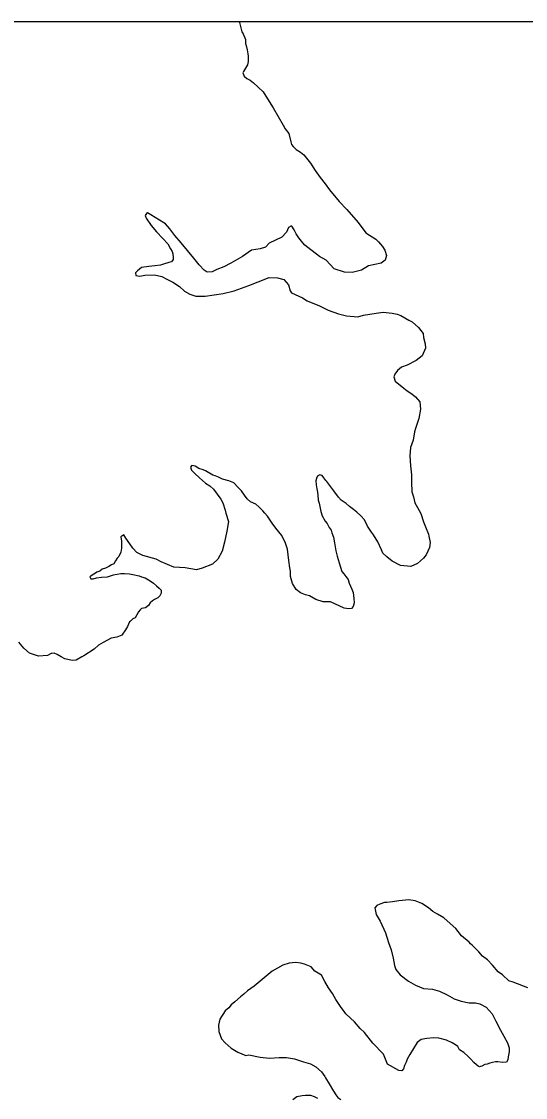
# Model space of a CAD drawing. Extents: x 1377389 to 1380723, y 1168351 to 1170484.
# Drawn here: x 1377636.1 to 1377662.5, y 1170332.4 to 1170388.8 of the extents above; entities that cross this region are included whole.
import ezdxf

# ---------------------------------------------------------------- set-up
doc = ezdxf.new("R2010")
doc.units = 0
doc.layers.add('B_Fill', color=7, linetype='Continuous')
doc.layers.add('B_Text', color=7, linetype='Continuous')

msp = doc.modelspace()

# ---------------------------------------------------------------- linework, layer by layer
at = {"layer": 'B_Fill'}
for points in [[(1377647.481, 1170388.771), (1377647.495, 1170388.713), (1377647.621, 1170388.223), (1377647.683, 1170388.134), (1377647.797, 1170387.825), (1377647.809, 1170387.625), (1377647.852, 1170387.445), (1377647.894, 1170387.285), (1377647.936, 1170387.075), (1377647.948, 1170386.965), (1377647.939, 1170386.835), (1377647.941, 1170386.685), (1377647.904, 1170386.504), (1377647.855, 1170386.413), (1377647.698, 1170386.161), (1377647.659, 1170386.08), (1377647.732, 1170385.9), (1377647.883, 1170385.782), (1377648.044, 1170385.694), (1377648.226, 1170385.566), (1377648.469, 1170385.329), (1377648.732, 1170385.092), (1377648.957, 1170384.715), (1377649.263, 1170384.248), (1377649.519, 1170383.8), (1377649.785, 1170383.343), (1377649.878, 1170383.144), (1377650.071, 1170382.906), (1377650.176, 1170382.467), (1377650.218, 1170382.337), (1377650.3, 1170382.228), (1377650.452, 1170382.059), (1377650.693, 1170381.932), (1377650.855, 1170381.784), (1377651.211, 1170381.348), (1377651.456, 1170380.971), (1377651.721, 1170380.604), (1377651.975, 1170380.276), (1377652.209, 1170379.959), (1377652.707, 1170379.344), (1377653.113, 1170378.929), (1377653.712, 1170378.246)], [(1377653.712, 1170378.246), (1377654.109, 1170377.7), (1377654.633, 1170377.376), (1377654.775, 1170377.238), (1377654.978, 1170376.98), (1377655.1, 1170376.801), (1377655.184, 1170376.522), (1377655.117, 1170376.271), (1377654.919, 1170376.108), (1377654.241, 1170375.969), (1377653.874, 1170375.743), (1377653.396, 1170375.617), (1377652.995, 1170375.651), (1377652.443, 1170375.824), (1377652.027, 1170376.27), (1377651.684, 1170376.466), (1377651.078, 1170376.938), (1377650.917, 1170377.056), (1377650.815, 1170377.185), (1377650.592, 1170377.443), (1377650.459, 1170377.651), (1377650.346, 1170377.86), (1377650.234, 1170378.049), (1377650.184, 1170378.049), (1377650.055, 1170377.987), (1377649.958, 1170377.745), (1377649.701, 1170377.471), (1377649.045, 1170377.162), (1377648.858, 1170376.949), (1377648.569, 1170376.865), (1377648.12, 1170376.789), (1377647.654, 1170376.462), (1377647.039, 1170376.113), (1377646.671, 1170375.928), (1377646.313, 1170375.783), (1377646.064, 1170375.659), (1377645.795, 1170375.646), (1377645.633, 1170375.744), (1377645.38, 1170376.021), (1377645.105, 1170376.368), (1377644.445, 1170377.171), (1377644.109, 1170377.567), (1377643.845, 1170377.914), (1377643.621, 1170378.182), (1377643.531, 1170378.231), (1377643.299, 1170378.368), (1377642.845, 1170378.652), (1377642.674, 1170378.75), (1377642.614, 1170378.719), (1377642.546, 1170378.618), (1377642.598, 1170378.469), (1377642.873, 1170378.082), (1377643.137, 1170377.754), (1377643.482, 1170377.398), (1377643.735, 1170377.131), (1377643.879, 1170376.863), (1377643.97, 1170376.724), (1377643.992, 1170376.604), (1377644.024, 1170376.414), (1377644.026, 1170376.314), (1377643.937, 1170376.192), (1377643.798, 1170376.14), (1377643.519, 1170376.066), (1377643.35, 1170376.014), (1377643.06, 1170375.97), (1377642.751, 1170375.936), (1377642.351, 1170375.891), (1377642.143, 1170375.718), (1377642.045, 1170375.606), (1377642.056, 1170375.476), (1377642.267, 1170375.429), (1377642.536, 1170375.492), (1377643.036, 1170375.499), (1377643.427, 1170375.414), (1377643.689, 1170375.267), (1377644.001, 1170375.111), (1377644.354, 1170374.885), (1377644.607, 1170374.648), (1377644.889, 1170374.492), (1377645.211, 1170374.386), (1377645.691, 1170374.382), (1377646.639, 1170374.525), (1377647.217, 1170374.663), (1377647.974, 1170374.943), (1377648.472, 1170375.13), (1377649.039, 1170375.358), (1377649.479, 1170375.354), (1377649.81, 1170375.258), (1377650.064, 1170374.971), (1377650.138, 1170374.672), (1377650.209, 1170374.552), (1377650.793, 1170374.3), (1377651.035, 1170374.143), (1377651.678, 1170373.881), (1377652.131, 1170373.646), (1377652.684, 1170373.453), (1377653.095, 1170373.348), (1377653.696, 1170373.296), (1377653.985, 1170373.39), (1377654.643, 1170373.499), (1377655.013, 1170373.554)], [(1377655.013, 1170373.554), (1377655.483, 1170373.49), (1377655.744, 1170373.444), (1377655.945, 1170373.366), (1377656.368, 1170373.121), (1377656.539, 1170373.034), (1377656.873, 1170372.747), (1377657.107, 1170372.43), (1377657.13, 1170372.22), (1377657.224, 1170371.881), (1377657.237, 1170371.66), (1377657.053, 1170371.257), (1377656.736, 1170371.012), (1377656.269, 1170370.766), (1377655.98, 1170370.662), (1377655.772, 1170370.489), (1377655.635, 1170370.297), (1377655.567, 1170370.155), (1377655.64, 1170369.936), (1377656.105, 1170369.561), (1377656.276, 1170369.433), (1377656.518, 1170369.266), (1377656.71, 1170369.119), (1377656.944, 1170368.851), (1377656.979, 1170368.461), (1377656.885, 1170367.979), (1377656.702, 1170367.455), (1377656.654, 1170367.285), (1377656.58, 1170366.843), (1377656.445, 1170366.45), (1377656.42, 1170366.029), (1377656.434, 1170365.759), (1377656.447, 1170365.498), (1377656.504, 1170365.018), (1377656.498, 1170364.648), (1377656.525, 1170364.137), (1377656.598, 1170363.877), (1377656.682, 1170363.568), (1377656.816, 1170363.309), (1377656.98, 1170363.001), (1377657.125, 1170362.572), (1377657.229, 1170362.303), (1377657.384, 1170361.924), (1377657.415, 1170361.814), (1377657.48, 1170361.485), (1377657.443, 1170361.224), (1377657.268, 1170360.831), (1377657.12, 1170360.658), (1377656.814, 1170360.384), (1377656.456, 1170360.229), (1377655.925, 1170360.282), (1377655.492, 1170360.497), (1377655.209, 1170360.723), (1377654.997, 1170360.931), (1377654.934, 1170361.09), (1377654.739, 1170361.518), (1377654.514, 1170361.876), (1377654.412, 1170362.015), (1377654.198, 1170362.333), (1377654.034, 1170362.671), (1377653.841, 1170362.879), (1377653.639, 1170363.067), (1377653.467, 1170363.215), (1377653.245, 1170363.372), (1377653.073, 1170363.53), (1377652.81, 1170363.697), (1377652.678, 1170363.865), (1377652.434, 1170364.193), (1377652.373, 1170364.262), (1377652.169, 1170364.54), (1377652.068, 1170364.669), (1377652.007, 1170364.728), (1377651.905, 1170364.877), (1377651.814, 1170364.986), (1377651.804, 1170364.986), (1377651.703, 1170365.025), (1377651.594, 1170364.983), (1377651.535, 1170364.902), (1377651.497, 1170364.711), (1377651.51, 1170364.511), (1377651.533, 1170364.291), (1377651.585, 1170364.111), (1377651.587, 1170363.961), (1377651.62, 1170363.701), (1377651.662, 1170363.551), (1377651.748, 1170363.112), (1377651.821, 1170362.872), (1377651.985, 1170362.604), (1377652.076, 1170362.485), (1377652.189, 1170362.276), (1377652.291, 1170362.127), (1377652.333, 1170361.987), (1377652.406, 1170361.758), (1377652.459, 1170361.458), (1377652.545, 1170361.048), (1377652.608, 1170360.769), (1377652.703, 1170360.409), (1377652.849, 1170359.971), (1377652.95, 1170359.842), (1377653.062, 1170359.703), (1377653.174, 1170359.544)], [(1377653.174, 1170359.544), (1377653.237, 1170359.344), (1377653.381, 1170359.036), (1377653.443, 1170358.866), (1377653.487, 1170358.556), (1377653.5, 1170358.346), (1377653.481, 1170358.256), (1377653.453, 1170358.135), (1377653.354, 1170358.024), (1377653.224, 1170358.002), (1377652.974, 1170358.049), (1377652.25, 1170358.37), (1377651.869, 1170358.375), (1377651.488, 1170358.5), (1377651.165, 1170358.696), (1377650.955, 1170358.733), (1377650.693, 1170358.85), (1377650.461, 1170359.027), (1377650.267, 1170359.335), (1377650.162, 1170359.694), (1377650.158, 1170359.985), (1377650.136, 1170360.155), (1377650.081, 1170360.535), (1377650.013, 1170361.135), (1377649.879, 1170361.494), (1377649.756, 1170361.733), (1377649.714, 1170361.842), (1377649.399, 1170362.229), (1377649.196, 1170362.487), (1377648.951, 1170362.854), (1377648.819, 1170363.013), (1377648.717, 1170363.142), (1377648.505, 1170363.349), (1377648.353, 1170363.497), (1377648.071, 1170363.614), (1377647.899, 1170363.762), (1377647.756, 1170363.97), (1377647.594, 1170364.189), (1377647.411, 1170364.376), (1377647.188, 1170364.604), (1377646.937, 1170364.721), (1377646.595, 1170364.806), (1377646.394, 1170364.904), (1377646.213, 1170364.972), (1377646.103, 1170365.01), (1377645.71, 1170365.235), (1377645.589, 1170365.284), (1377645.358, 1170365.351), (1377645.176, 1170365.489), (1377644.996, 1170365.507), (1377644.927, 1170365.435), (1377644.979, 1170365.266), (1377645.152, 1170365.098), (1377645.405, 1170364.861), (1377645.718, 1170364.584), (1377645.94, 1170364.447), (1377646.132, 1170364.279), (1377646.326, 1170364.011), (1377646.509, 1170363.753), (1377646.612, 1170363.564), (1377646.747, 1170363.175), (1377646.779, 1170363.016), (1377646.914, 1170362.587), (1377646.821, 1170362.084), (1377646.708, 1170361.492), (1377646.584, 1170361.029), (1377646.35, 1170360.615), (1377646.083, 1170360.351), (1377645.536, 1170360.134), (1377645.237, 1170360.05), (1377644.646, 1170360.162), (1377644.055, 1170360.194), (1377643.381, 1170360.476), (1377643.12, 1170360.613), (1377642.427, 1170360.804), (1377642.115, 1170360.96), (1377641.912, 1170361.178), (1377641.749, 1170361.406), (1377641.545, 1170361.714), (1377641.433, 1170361.883), (1377641.284, 1170361.78), (1377641.317, 1170361.56), (1377641.312, 1170361.18), (1377641.275, 1170360.969), (1377641.178, 1170360.757), (1377641.168, 1170360.747), (1377641.079, 1170360.656), (1377640.991, 1170360.514), (1377640.902, 1170360.373), (1377640.793, 1170360.321), (1377640.644, 1170360.219), (1377640.476, 1170360.137), (1377640.296, 1170360.084), (1377640.168, 1170359.982), (1377640.028, 1170359.92), (1377639.899, 1170359.848), (1377639.87, 1170359.818), (1377639.78, 1170359.767), (1377639.701, 1170359.726), (1377639.651, 1170359.685), (1377639.672, 1170359.645)], [(1377639.672, 1170359.645), (1377639.682, 1170359.615), (1377639.703, 1170359.585), (1377639.823, 1170359.587), (1377640.002, 1170359.629), (1377640.272, 1170359.663), (1377640.581, 1170359.687), (1377640.89, 1170359.781), (1377641.269, 1170359.857), (1377641.469, 1170359.859), (1377641.729, 1170359.843), (1377641.91, 1170359.805), (1377642.231, 1170359.729), (1377642.361, 1170359.691), (1377642.552, 1170359.623), (1377642.814, 1170359.476), (1377642.986, 1170359.358), (1377643.148, 1170359.22), (1377643.289, 1170359.082), (1377643.381, 1170358.983), (1377643.393, 1170358.823), (1377643.325, 1170358.682), (1377643.216, 1170358.59), (1377643.037, 1170358.498), (1377642.928, 1170358.426), (1377642.819, 1170358.314), (1377642.731, 1170358.183), (1377642.563, 1170358.06), (1377642.363, 1170358.018), (1377642.284, 1170357.947), (1377642.195, 1170357.845), (1377642.029, 1170357.542), (1377641.9, 1170357.481), (1377641.782, 1170357.369), (1377641.732, 1170357.328), (1377641.625, 1170357.076), (1377641.528, 1170356.905), (1377641.321, 1170356.631), (1377641.062, 1170356.528), (1377640.773, 1170356.464), (1377640.356, 1170356.238), (1377640.108, 1170356.104), (1377639.881, 1170355.891)], [(1377639.881, 1170355.891), (1377639.33, 1170355.538), (1377639.231, 1170355.487), (1377638.943, 1170355.322), (1377638.723, 1170355.299), (1377638.352, 1170355.394), (1377638.15, 1170355.492), (1377637.939, 1170355.619), (1377637.788, 1170355.687), (1377637.658, 1170355.665), (1377637.628, 1170355.665), (1377637.429, 1170355.572), (1377636.969, 1170355.535), (1377636.487, 1170355.689), (1377636.193, 1170355.945), (1377635.929, 1170356.262)], [(1377662.593, 1170338.149), (1377661.829, 1170338.46), (1377661.598, 1170338.527), (1377661.274, 1170338.843), (1377661.042, 1170338.99), (1377660.737, 1170339.337), (1377660.474, 1170339.624), (1377660.221, 1170339.811), (1377660.028, 1170340.049), (1377659.674, 1170340.385), (1377659.593, 1170340.454), (1377659.522, 1170340.543), (1377659.117, 1170340.878), (1377658.822, 1170341.265), (1377658.519, 1170341.522), (1377658.195, 1170341.828), (1377657.862, 1170342.014), (1377657.621, 1170342.161), (1377657.398, 1170342.338), (1377657.045, 1170342.574), (1377656.683, 1170342.72), (1377656.353, 1170342.765), (1377655.833, 1170342.708), (1377655.504, 1170342.654), (1377655.214, 1170342.63), (1377655.094, 1170342.628), (1377654.845, 1170342.535), (1377654.686, 1170342.463), (1377654.578, 1170342.351), (1377654.652, 1170342.001), (1377654.867, 1170341.643), (1377655.135, 1170341.036), (1377655.291, 1170340.537), (1377655.436, 1170340.148), (1377655.532, 1170339.709), (1377655.617, 1170339.329), (1377655.68, 1170339.11), (1377655.904, 1170338.832)], [(1377655.904, 1170338.832), (1377656.348, 1170338.507), (1377656.701, 1170338.302), (1377657.133, 1170338.127), (1377657.593, 1170338.093), (1377657.965, 1170337.988), (1377658.367, 1170337.793), (1377658.74, 1170337.577), (1377659.092, 1170337.452), (1377659.513, 1170337.377), (1377659.853, 1170337.372), (1377660.084, 1170337.315), (1377660.406, 1170337.139), (1377660.72, 1170336.792), (1377660.925, 1170336.414), (1377661.162, 1170335.936), (1377661.336, 1170335.628), (1377661.52, 1170335.28), (1377661.614, 1170335.021), (1377661.606, 1170334.8), (1377661.57, 1170334.539), (1377661.552, 1170334.389), (1377661.473, 1170334.267), (1377661.284, 1170334.245), (1377661.023, 1170334.282), (1377660.903, 1170334.28), (1377660.734, 1170334.248), (1377660.604, 1170334.206), (1377660.455, 1170334.164), (1377660.335, 1170334.132), (1377660.186, 1170334.05), (1377660.106, 1170334.029), (1377660.066, 1170334.018), (1377659.986, 1170334.047), (1377659.905, 1170334.116), (1377659.763, 1170334.245), (1377659.611, 1170334.413), (1377659.459, 1170334.551), (1377659.247, 1170334.769), (1377659.005, 1170334.916), (1377658.923, 1170335.075), (1377658.811, 1170335.164), (1377658.63, 1170335.282), (1377658.338, 1170335.418), (1377657.927, 1170335.513), (1377657.677, 1170335.529), (1377657.307, 1170335.494), (1377656.998, 1170335.45), (1377656.8, 1170335.287), (1377656.408, 1170334.671), (1377656.281, 1170334.419), (1377656.223, 1170334.258), (1377656.135, 1170334.086), (1377656.088, 1170333.905), (1377655.989, 1170333.804), (1377655.829, 1170333.832), (1377655.234, 1170334.164), (1377655.027, 1170334.683), (1377654.47, 1170335.256), (1377654.033, 1170335.812), (1377653.81, 1170336.029), (1377653.515, 1170336.376), (1377653.303, 1170336.563), (1377653.06, 1170336.801), (1377652.938, 1170336.969), (1377652.816, 1170337.118), (1377652.53, 1170337.545), (1377652.356, 1170337.853), (1377652.152, 1170338.151), (1377651.958, 1170338.479), (1377651.793, 1170338.817), (1377651.441, 1170339.033), (1377651.238, 1170339.261), (1377650.896, 1170339.397), (1377650.695, 1170339.444), (1377650.435, 1170339.481), (1377650.095, 1170339.456), (1377649.756, 1170339.351), (1377649.21, 1170339.034), (1377648.775, 1170338.677), (1377648.26, 1170338.249), (1377647.914, 1170337.994), (1377647.726, 1170337.832), (1377647.538, 1170337.679), (1377647.241, 1170337.424), (1377647.063, 1170337.262), (1377646.925, 1170337.1), (1377646.737, 1170336.947), (1377646.463, 1170336.512), (1377646.397, 1170336.201), (1377646.411, 1170335.871), (1377646.556, 1170335.492), (1377646.739, 1170335.274), (1377647.063, 1170334.988), (1377647.405, 1170334.792), (1377647.828, 1170334.607), (1377647.987, 1170334.639), (1377648.579, 1170334.527), (1377649.07, 1170334.473), (1377649.569, 1170334.5), (1377649.959, 1170334.515)], [(1377649.959, 1170334.515), (1377650.38, 1170334.431), (1377650.842, 1170334.276), (1377651.204, 1170334.181), (1377651.486, 1170334.014), (1377651.779, 1170333.748), (1377651.962, 1170333.52), (1377652.003, 1170333.45), (1377652.187, 1170333.122), (1377652.412, 1170332.744), (1377652.535, 1170332.556), (1377652.647, 1170332.417), (1377652.798, 1170332.309)], [(1377651.587, 1170332.363), (1377651.426, 1170332.441), (1377651.225, 1170332.518), (1377650.955, 1170332.525), (1377650.775, 1170332.502), (1377650.496, 1170332.438), (1377650.278, 1170332.285)]]:
    msp.add_lwpolyline(points, dxfattribs=at)
at = {"layer": 'B_Text'}
msp.add_lwpolyline([(1377549.76, 1170388.771), (1378279.156, 1170388.771), (1378279.156, 1169604.285), (1377549.76, 1169604.285)], close=True, dxfattribs=at)

doc.saveas('drawing.dxf')
